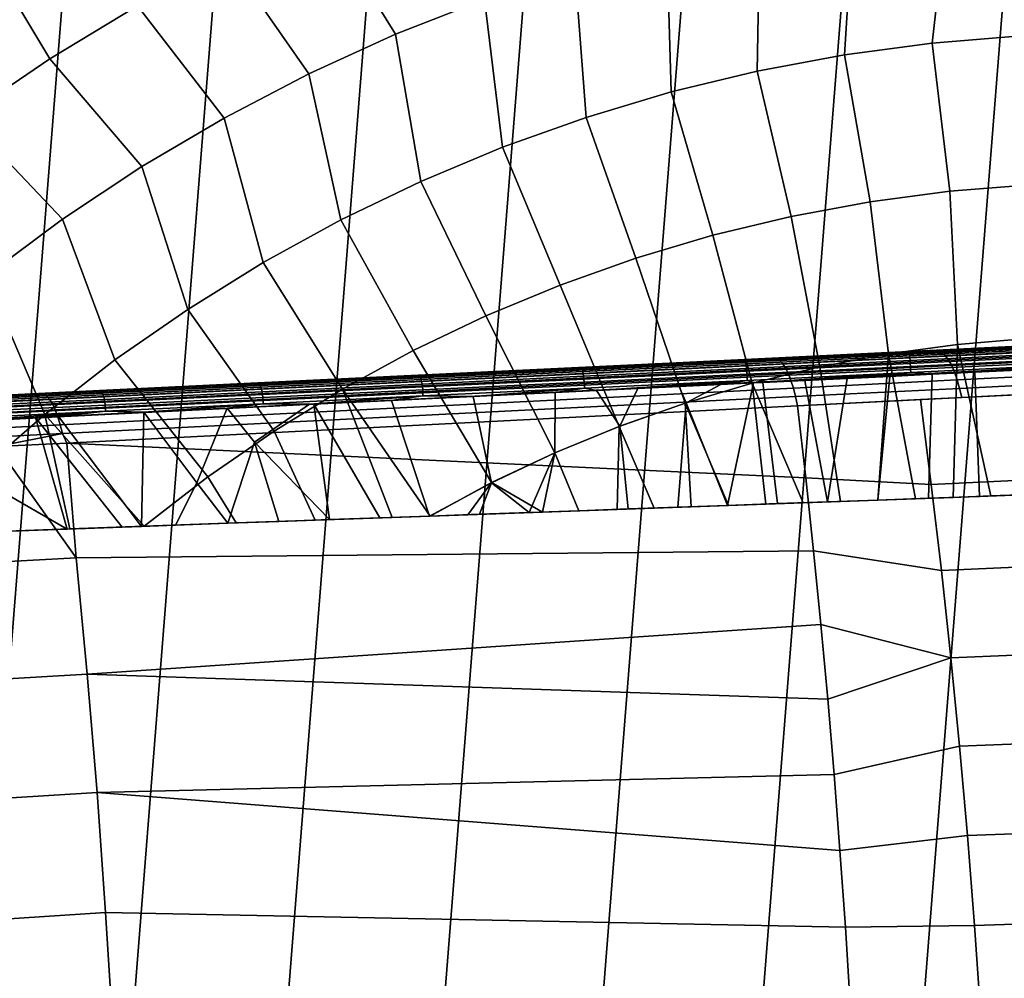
# Model space of a CAD drawing. Header units: metres. Extents: x -167 to 28, y -50 to 27.
# Tile 306 of 331: x -9.56 to -0.93, y 6.46 to 14.86. Entities that reach past the tile are written whole.
import ezdxf

# ---------------------------------------------------------------- set-up
doc = ezdxf.new("R2010")
doc.units = ezdxf.units.M
doc.layers.add('solid_12_065_011_XXX', color=7, linetype='CONTINUOUS')

msp = doc.modelspace()

# ---------------------------------------------------------------- linework, layer by layer
at = {"layer": 'solid_12_065_011_XXX'}
for points in [[(-5.599999, -26.00124, 0.2), (-1.438912, 26.558498, 0.2), (-0.022623, 26.597439, 0.2), (-4.207098, -26.262609, 0.2)], [(-4.207098, -26.262609, 0.2), (-0.022623, 26.597439, 0.2), (1.392003, 26.561003, 0.2), (-2.802653, -26.449375, 0.2)], [(-6.976521, -25.666178, 0.2), (-2.851502, 26.444155, 0.2), (-1.438912, 26.558498, 0.2), (-5.599999, -26.00124, 0.2)], [(2.802653, 26.449375, 0.2), (-1.392003, -26.561003, 0.2), (-2.802653, -26.449375, 0.2), (1.392003, 26.561003, 0.2)], [(-8.333064, -25.258354, 0.2), (-4.255505, 26.254814, 0.2), (-2.851502, 26.444155, 0.2), (-6.976521, -25.666178, 0.2)], [(4.207098, 26.262609, 0.2), (0.022623, -26.597439, 0.2), (-1.392003, -26.561003, 0.2), (2.802653, 26.449375, 0.2)], [(-9.666076, -24.778851, 0.2), (-5.647253, 25.991018, 0.2), (-4.255505, 26.254814, 0.2), (-8.333064, -25.258354, 0.2)], [(-10.971596, -24.229086, 0.2), (-7.02309, 25.653473, 0.2), (-5.647253, 25.991018, 0.2), (-9.666076, -24.778851, 0.2)], [(-12.24579, -23.610701, 0.2), (-8.378925, 25.243179, 0.2), (-7.02309, 25.653473, 0.2), (-10.971596, -24.229086, 0.2)], [(-13.485169, -22.925415, 0.2), (-9.71078, 24.761368, 0.2), (-8.378925, 25.243179, 0.2), (-12.24579, -23.610701, 0.2)], [(-5.486196, 15.039466, 139.928345), (-6.086971, 16.128439, 139.088928), (-6.920319, 15.788823, 139.088928), (-6.264609, 14.732228, 139.928345)], [(-9.298397, 14.516114, 139.088928), (-8.528223, 14.981562, 139.088928), (-9.08515, 16.029249, 138.188522), (-9.908514, 15.533773, 138.188522)], [(-1.557834, 14.655537, 140.70462), (-0.782616, 14.717307, 140.70462), (-0.577873, 15.998435, 139.928345), (-1.413105, 15.946379, 139.928345)], [(-2.328716, 14.552961, 140.70462), (-1.557834, 14.655537, 140.70462), (-1.413105, 15.946379, 139.928345), (-2.244476, 15.850748, 139.928345)], [(-3.093113, 14.409867, 140.70462), (-2.328716, 14.552961, 140.70462), (-2.244476, 15.850748, 139.928345), (-3.069713, 15.711802, 139.928345)], [(-6.264609, 14.732228, 139.928345), (-6.920319, 15.788823, 139.088928), (-7.73481, 15.406183, 139.088928), (-7.025904, 14.384733, 139.928345)], [(-3.848898, 14.226651, 140.70462), (-3.093113, 14.409867, 140.70462), (-3.069713, 15.711802, 139.928345), (-3.886562, 15.529923, 139.928345)], [(-10.043233, 14.011111, 139.088928), (-9.298397, 14.516114, 139.088928), (-9.908514, 15.533773, 138.188522), (-10.704926, 14.996043, 138.188522)], [(-4.593967, 14.003823, 140.70462), (-3.848898, 14.226651, 140.70462), (-3.886562, 15.529923, 139.928345), (-4.692791, 15.305607, 139.928345)], [(-7.025904, 14.384733, 139.928345), (-7.73481, 15.406183, 139.088928), (-8.528223, 14.981562, 139.088928), (-7.767999, 13.997931, 139.928345)], [(-5.326245, 13.742005, 140.70462), (-4.593967, 14.003823, 140.70462), (-4.692791, 15.305607, 139.928345), (-5.486196, 15.039466, 139.928345)], [(-6.043694, 13.441926, 140.70462), (-5.326245, 13.742005, 140.70462), (-5.486196, 15.039466, 139.928345), (-6.264609, 14.732228, 139.928345)], [(-7.767999, 13.997931, 139.928345), (-8.528223, 14.981562, 139.088928), (-9.298397, 14.516114, 139.088928), (-8.488868, 13.572877, 139.928345)], [(-6.744314, 13.104421, 140.70462), (-6.043694, 13.441926, 140.70462), (-6.264609, 14.732228, 139.928345), (-7.025904, 14.384733, 139.928345)], [(-0.700316, 13.411508, 141.415771), (-0.782616, 14.717307, 140.70462), (-1.557834, 14.655537, 140.70462), (-1.403422, 13.356249, 141.415771)], [(-1.403422, 13.356249, 141.415771), (-1.557834, 14.655537, 140.70462), (-2.328716, 14.552961, 140.70462), (-2.102658, 13.264154, 141.415771)], [(-8.488868, 13.572877, 139.928345), (-9.298397, 14.516114, 139.088928), (-10.043233, 14.011111, 139.088928), (-9.186541, 13.110734, 139.928345)], [(-2.102658, 13.264154, 141.415771), (-2.328716, 14.552961, 140.70462), (-3.093113, 14.409867, 140.70462), (-2.796095, 13.13548, 141.415771)], [(-7.426157, 12.730428, 140.70462), (-6.744314, 13.104421, 140.70462), (-7.025904, 14.384733, 139.928345), (-7.767999, 13.997931, 139.928345)], [(-2.796095, 13.13548, 141.415771), (-3.093113, 14.409867, 140.70462), (-3.848898, 14.226651, 140.70462), (-3.48182, 12.970578, 141.415771)], [(-3.48182, 12.970578, 141.415771), (-3.848898, 14.226651, 140.70462), (-4.593967, 14.003823, 140.70462), (-4.157943, 12.769905, 141.415771)], [(-9.186541, 13.110734, 139.928345), (-10.043233, 14.011111, 139.088928), (-10.7607, 13.467928, 139.088928), (-9.859109, 12.612765, 139.928345)], [(-8.087323, 12.320991, 140.70462), (-7.426157, 12.730428, 140.70462), (-7.767999, 13.997931, 139.928345), (-8.488868, 13.572877, 139.928345)], [(-4.157943, 12.769905, 141.415771), (-4.593967, 14.003823, 140.70462), (-5.326245, 13.742005, 140.70462), (-4.822599, 12.534014, 141.415771)], [(-4.822599, 12.534014, 141.415771), (-5.326245, 13.742005, 140.70462), (-6.043694, 13.441926, 140.70462), (-5.473955, 12.263556, 141.415771)], [(-8.725972, 11.877248, 140.70462), (-8.087323, 12.320991, 140.70462), (-8.488868, 13.572877, 139.928345), (-9.186541, 13.110734, 139.928345)], [(-5.473955, 12.263556, 141.415771), (-6.043694, 13.441926, 140.70462), (-6.744314, 13.104421, 140.70462), (-6.110213, 11.959275, 141.415771)], [(-1.335839, 12.013195, 142.060013), (-0.726009, 12.065414, 142.060013), (-0.700316, 13.411508, 141.415771), (-1.403422, 13.356249, 141.415771)], [(-1.942243, 11.930172, 142.060013), (-1.335839, 12.013195, 142.060013), (-1.403422, 13.356249, 141.415771), (-2.102658, 13.264154, 141.415771)], [(-2.543667, 11.81656, 142.060013), (-1.942243, 11.930172, 142.060013), (-2.102658, 13.264154, 141.415771), (-2.796095, 13.13548, 141.415771)], [(-3.138568, 11.672647, 142.060013), (-2.543667, 11.81656, 142.060013), (-2.796095, 13.13548, 141.415771), (-3.48182, 12.970578, 141.415771)], [(-9.340325, 11.400436, 140.70462), (-8.725972, 11.877248, 140.70462), (-9.186541, 13.110734, 139.928345), (-9.859109, 12.612765, 139.928345)], [(-6.110213, 11.959275, 141.415771), (-6.744314, 13.104421, 140.70462), (-7.426157, 12.730428, 140.70462), (-6.729621, 11.622012, 141.415771)], [(-3.725422, 11.498806, 142.060013), (-3.138568, 11.672647, 142.060013), (-3.48182, 12.970578, 141.415771), (-4.157943, 12.769905, 141.415771)], [(-6.729621, 11.622012, 141.415771), (-7.426157, 12.730428, 140.70462), (-8.087323, 12.320991, 140.70462), (-7.330469, 11.252697, 141.415771)], [(-3.725422, 11.498806, 142.060013), (-4.157943, 12.769905, 141.415771), (-4.822599, 12.534014, 141.415771), (-4.302724, 11.295481, 142.060013)], [(-9.928672, 10.891882, 140.70462), (-9.340325, 11.400436, 140.70462), (-9.859109, 12.612765, 139.928345), (-10.504737, 12.08033, 139.928345)], [(-4.302724, 11.295481, 142.060013), (-4.822599, 12.534014, 141.415771), (-5.473955, 12.263556, 141.415771), (-4.868993, 11.063192, 142.060013)], [(-7.330469, 11.252697, 141.415771), (-8.087323, 12.320991, 140.70462), (-8.725972, 11.877248, 140.70462), (-7.9111, 10.852348, 141.415771)], [(-4.868993, 11.063192, 142.060013), (-5.473955, 12.263556, 141.415771), (-6.110213, 11.959275, 141.415771), (-5.422778, 10.802537, 142.060013)], [(-1.705277, 10.661319, 142.603195), (-1.375132, 10.673122, 142.617142), (-1.335839, 12.013195, 142.060013), (-1.942243, 11.930172, 142.060013)], [(-1.762121, 11.950617, 143.056702), (-1.531123, 11.961594, 149.236984), (-0.124124, 12.029407, 148.744492), (-0.317147, 12.020247, 143.080612)], [(-1.421228, 11.964636, 143.042328), (-1.762121, 11.950617, 143.056702), (-0.317147, 12.020247, 143.080612)], [(-0.317125, 12.010683, 143.027939), (-1.759293, 11.941188, 143.004074), (-1.421228, 11.964636, 143.042328)], [(-0.31679, 11.999022, 143.003708), (-1.757705, 11.929587, 142.979858), (-1.759293, 11.941188, 143.004074), (-0.317125, 12.010683, 143.027939)], [(-0.091576, 12.025199, 148.831512), (-0.124124, 12.029407, 148.744492), (-1.531123, 11.961594, 149.236984), (-1.501744, 11.957181, 149.325562)], [(-1.472285, 11.94121, 149.412781), (-0.058992, 12.009535, 148.917206), (-0.091576, 12.025199, 148.831512), (-1.501744, 11.957181, 149.325562)], [(-1.443179, 11.913929, 149.497269), (-0.026854, 11.982656, 149.000244), (-0.058992, 12.009535, 148.917206), (-1.472285, 11.94121, 149.412781)], [(-0.062452, 12.030113, 143.050308), (-1.421228, 11.964636, 143.042328), (-0.317147, 12.020247, 143.080612)], [(-0.317125, 12.010683, 143.027939), (-1.421228, 11.964636, 143.042328), (-0.062452, 12.030113, 143.050308)], [(-1.375132, 10.673122, 142.617142), (-1.044496, 10.684944, 142.627106), (-1.335839, 12.013195, 142.060013)], [(-1.044496, 10.684944, 142.627106), (-0.713497, 10.696779, 142.633087), (-0.726009, 12.065414, 142.060013), (-1.335839, 12.013195, 142.060013)], [(-5.422778, 10.802537, 142.060013), (-6.110213, 11.959275, 141.415771), (-6.729621, 11.622012, 141.415771), (-5.962872, 10.509098, 142.061951)], [(-3.203967, 11.88114, 142.957901), (-2.948355, 11.893289, 149.673874), (-1.531123, 11.961594, 149.236984), (-1.762121, 11.950617, 143.056702)], [(-2.778002, 11.899257, 142.968063), (-3.203967, 11.88114, 142.957901), (-1.762121, 11.950617, 143.056702)], [(-1.759293, 11.941188, 143.004074), (-3.198292, 11.871847, 142.905472), (-2.778002, 11.899257, 142.968063)], [(-1.757705, 11.929587, 142.979858), (-3.195453, 11.860308, 142.881348), (-3.198292, 11.871847, 142.905472), (-1.759293, 11.941188, 143.004074)], [(-1.756022, 11.913848, 142.95813), (-3.192648, 11.844622, 142.859695), (-3.195453, 11.860308, 142.881348), (-1.757705, 11.929587, 142.979858)], [(-2.922233, 11.888671, 149.763855), (-1.501744, 11.957181, 149.325562), (-1.531123, 11.961594, 149.236984), (-2.948355, 11.893289, 149.673874)], [(-1.501744, 11.957181, 149.325562), (-2.922233, 11.888671, 149.763855), (-2.895954, 11.872405, 149.852432), (-1.472285, 11.94121, 149.412781)], [(-1.472285, 11.94121, 149.412781), (-2.895954, 11.872405, 149.852432), (-2.869931, 11.844746, 149.938217), (-1.443179, 11.913929, 149.497269)], [(-1.421228, 11.964636, 143.042328), (-2.778002, 11.899257, 142.968063), (-1.762121, 11.950617, 143.056702)], [(-1.759293, 11.941188, 143.004074), (-2.778002, 11.899257, 142.968063), (-1.421228, 11.964636, 143.042328)], [(-2.363499, 10.637785, 142.563522), (-2.034745, 10.649539, 142.585327), (-1.942243, 11.930172, 142.060013), (-2.543667, 11.81656, 142.060013)], [(-2.034745, 10.649539, 142.585327), (-1.705277, 10.661319, 142.603195), (-1.942243, 11.930172, 142.060013)], [(-0.316234, 11.983228, 142.981949), (-1.756022, 11.913848, 142.95813), (-1.757705, 11.929587, 142.979858), (-0.31679, 11.999022, 143.003708)], [(-0.315472, 11.963808, 142.963364), (-1.7543, 11.894474, 142.939545), (-1.756022, 11.913848, 142.95813), (-0.316234, 11.983228, 142.981949)], [(-0.314531, 11.941387, 142.948547), (-1.752592, 11.87209, 142.924744), (-1.7543, 11.894474, 142.939545), (-0.315472, 11.963808, 142.963364)], [(-0.31344, 11.916685, 142.937973), (-1.750954, 11.847414, 142.914185), (-1.752592, 11.87209, 142.924744), (-0.314531, 11.941387, 142.948547)], [(-0.312234, 11.890496, 142.931976), (-1.749438, 11.82124, 142.908203), (-1.750954, 11.847414, 142.914185), (-0.31344, 11.916685, 142.937973)], [(-1.414876, 11.875763, 149.577713), (0.004343, 11.944974, 149.079346), (-0.026854, 11.982656, 149.000244), (-1.443179, 11.913929, 149.497269)], [(-1.387817, 11.827303, 149.652863), (0.03412, 11.89707, 149.153305), (0.004343, 11.944974, 149.079346), (-1.414876, 11.875763, 149.577713)], [(-7.47196, 11.67549, 142.21582), (-8.862728, 11.608481, 141.822113), (-9.353066, 11.58461, 151.498184), (-2.948355, 11.893289, 149.673874)], [(-2.922233, 11.888671, 149.763855), (-2.948355, 11.893289, 149.673874), (-9.353066, 11.58461, 151.498184), (-9.351457, 11.578514, 151.598633)], [(-2.895954, 11.872405, 149.852432), (-2.922233, 11.888671, 149.763855), (-9.351457, 11.578514, 151.598633), (-9.325039, 11.561431, 151.689255)], [(-7.9111, 10.852348, 141.415771), (-8.725972, 11.877248, 140.70462), (-9.340325, 11.400436, 140.70462), (-8.468765, 10.419512, 141.417191)], [(-2.869931, 11.844746, 149.938217), (-2.895954, 11.872405, 149.852432), (-9.325039, 11.561431, 151.689255), (-9.298893, 11.532453, 151.776886)], [(-2.84457, 11.806125, 150.019852), (-2.869931, 11.844746, 149.938217), (-9.298893, 11.532453, 151.776886), (-9.273447, 11.492054, 151.860077)], [(-6.06268, 11.743393, 142.536911), (-7.47196, 11.67549, 142.21582), (-2.948355, 11.893289, 149.673874)], [(-4.638784, 11.812002, 142.784485), (-6.06268, 11.743393, 142.536911), (-2.948355, 11.893289, 149.673874)], [(-4.129548, 11.834132, 142.827682), (-5.472655, 11.769415, 142.621536), (-4.638784, 11.812002, 142.784485)], [(-4.630262, 11.802848, 142.732422), (-5.472655, 11.769415, 142.621536), (-4.129548, 11.834132, 142.827682)], [(-3.203967, 11.88114, 142.957901), (-4.638784, 11.812002, 142.784485), (-2.948355, 11.893289, 149.673874)], [(-4.129548, 11.834132, 142.827682), (-4.638784, 11.812002, 142.784485), (-3.203967, 11.88114, 142.957901)], [(-3.198292, 11.871847, 142.905472), (-4.630262, 11.802848, 142.732422), (-4.129548, 11.834132, 142.827682)], [(-3.195453, 11.860308, 142.881348), (-4.626178, 11.791368, 142.70845), (-4.630262, 11.802848, 142.732422), (-3.198292, 11.871847, 142.905472)], [(-3.192648, 11.844622, 142.859695), (-4.622255, 11.775736, 142.68692), (-4.626178, 11.791368, 142.70845), (-3.195453, 11.860308, 142.881348)], [(-3.189965, 11.825294, 142.841187), (-4.618618, 11.756454, 142.668533), (-4.622255, 11.775736, 142.68692), (-3.192648, 11.844622, 142.859695)], [(-2.778002, 11.899257, 142.968063), (-4.129548, 11.834132, 142.827682), (-3.203967, 11.88114, 142.957901)], [(-3.198292, 11.871847, 142.905472), (-4.129548, 11.834132, 142.827682), (-2.778002, 11.899257, 142.968063)], [(-1.7543, 11.894474, 142.939545), (-3.189965, 11.825294, 142.841187), (-3.192648, 11.844622, 142.859695), (-1.756022, 11.913848, 142.95813)], [(-1.752592, 11.87209, 142.924744), (-3.187493, 11.802947, 142.826431), (-3.189965, 11.825294, 142.841187), (-1.7543, 11.894474, 142.939545)], [(-1.750954, 11.847414, 142.914185), (-3.185309, 11.778298, 142.815903), (-3.187493, 11.802947, 142.826431), (-1.752592, 11.87209, 142.924744)], [(-1.749438, 11.82124, 142.908203), (-3.183484, 11.752139, 142.809937), (-3.185309, 11.778298, 142.815903), (-1.750954, 11.847414, 142.914185)], [(-1.443179, 11.913929, 149.497269), (-2.869931, 11.844746, 149.938217), (-2.84457, 11.806125, 150.019852), (-1.414876, 11.875763, 149.577713)], [(-1.414876, 11.875763, 149.577713), (-2.84457, 11.806125, 150.019852), (-2.820268, 11.757147, 150.096085), (-1.387817, 11.827303, 149.652863)], [(-0.310952, 11.863663, 142.930771), (-1.748094, 11.794411, 142.906982), (-1.749438, 11.82124, 142.908203), (-0.312234, 11.890496, 142.931976)], [(-0.309636, 11.837047, 142.934372), (-1.746964, 11.767785, 142.910583), (-1.748094, 11.794411, 142.906982), (-0.310952, 11.863663, 142.930771)], [(-0.309636, 11.837047, 142.934372), (-1.557727, 11.751558, 142.926147), (-1.746964, 11.767785, 142.910583)], [(-0.309636, 11.837047, 142.934372), (-1.183305, 11.769602, 142.936966), (-1.557727, 11.751558, 142.926147)], [(-1.362422, 11.769301, 149.721573), (0.062019, 11.839681, 149.220978), (0.03412, 11.89707, 149.153305), (-1.387817, 11.827303, 149.652863)], [(-1.339083, 11.702659, 149.782761), (0.08761, 11.773688, 149.281311), (0.062019, 11.839681, 149.220978), (-1.362422, 11.769301, 149.721573)], [(-0.309636, 11.837047, 142.934372), (-0.807962, 11.787683, 142.942764), (-1.183305, 11.769602, 142.936966)], [(-2.820268, 11.757147, 150.096085), (-2.84457, 11.806125, 150.019852), (-9.273447, 11.492054, 151.860077), (-9.249118, 11.440896, 151.937485)], [(-2.797405, 11.698578, 150.16571), (-2.820268, 11.757147, 150.096085), (-9.249118, 11.440896, 151.937485), (-9.226302, 11.379815, 152.007843)], [(-5.472655, 11.769415, 142.621536), (-6.80413, 11.70526, 142.350098), (-6.06268, 11.743393, 142.536911)], [(-6.05136, 11.734373, 142.485352), (-6.80413, 11.70526, 142.350098), (-5.472655, 11.769415, 142.621536)], [(-5.472655, 11.769415, 142.621536), (-6.06268, 11.743393, 142.536911), (-4.638784, 11.812002, 142.784485)], [(-4.630262, 11.802848, 142.732422), (-6.05136, 11.734373, 142.485352), (-5.472655, 11.769415, 142.621536)], [(-4.626178, 11.791368, 142.70845), (-6.046041, 11.722953, 142.461594), (-6.05136, 11.734373, 142.485352), (-4.630262, 11.802848, 142.732422)], [(-4.622255, 11.775736, 142.68692), (-6.041009, 11.707375, 142.440262), (-6.046041, 11.722953, 142.461594), (-4.626178, 11.791368, 142.70845)], [(-4.618618, 11.756454, 142.668533), (-6.036425, 11.688139, 142.422043), (-6.041009, 11.707375, 142.440262), (-4.622255, 11.775736, 142.68692)], [(-4.615384, 11.734144, 142.65387), (-6.032435, 11.665865, 142.407516), (-6.036425, 11.688139, 142.422043), (-4.618618, 11.756454, 142.668533)], [(-3.187493, 11.802947, 142.826431), (-4.615384, 11.734144, 142.65387), (-4.618618, 11.756454, 142.668533), (-3.189965, 11.825294, 142.841187)], [(-3.185309, 11.778298, 142.815903), (-4.612658, 11.709521, 142.643402), (-4.615384, 11.734144, 142.65387), (-3.187493, 11.802947, 142.826431)], [(-3.183484, 11.752139, 142.809937), (-4.610525, 11.683377, 142.637482), (-4.612658, 11.709521, 142.643402), (-3.185309, 11.778298, 142.815903)], [(-3.182077, 11.725312, 142.808731), (-4.609056, 11.656553, 142.636276), (-4.610525, 11.683377, 142.637482), (-3.183484, 11.752139, 142.809937)], [(-1.748094, 11.794411, 142.906982), (-3.182077, 11.725312, 142.808731), (-3.183484, 11.752139, 142.809937), (-1.749438, 11.82124, 142.908203)], [(-1.746964, 11.767785, 142.910583), (-3.181134, 11.698678, 142.812332), (-3.182077, 11.725312, 142.808731), (-1.748094, 11.794411, 142.906982)], [(-1.746964, 11.767785, 142.910583), (-3.126381, 11.675953, 142.825577), (-3.181134, 11.698678, 142.812332)], [(-2.691476, 10.626059, 142.537827), (-2.363499, 10.637785, 142.563522), (-2.543667, 11.81656, 142.060013), (-3.138568, 11.672647, 142.060013)], [(-1.746964, 11.767785, 142.910583), (-3.043645, 11.679954, 142.833115), (-3.126381, 11.675953, 142.825577)], [(-1.746964, 11.767785, 142.910583), (-2.674353, 11.697739, 142.863724), (-3.043645, 11.679954, 142.833115)], [(-1.387817, 11.827303, 149.652863), (-2.820268, 11.757147, 150.096085), (-2.797405, 11.698578, 150.16571), (-1.362422, 11.769301, 149.721573)], [(-1.362422, 11.769301, 149.721573), (-2.797405, 11.698578, 150.16571), (-2.776339, 11.631335, 150.227646), (-1.339083, 11.702659, 149.782761)], [(-1.746964, 11.767785, 142.910583), (-2.30361, 11.715624, 142.88945), (-2.674353, 11.697739, 142.863724)], [(-1.746964, 11.767785, 142.910583), (-1.931247, 11.733547, 142.910294), (-2.30361, 11.715624, 142.88945)], [(-1.557727, 11.751558, 142.926147), (-1.591022, 10.66539, 143.359177), (-2.035052, 10.649514, 143.336624), (-1.931247, 11.733547, 142.910294)], [(-1.746964, 11.767785, 142.910583), (-1.557727, 11.751558, 142.926147), (-1.931247, 11.733547, 142.910294)], [(-1.183305, 11.769602, 142.936966), (-1.144452, 10.681356, 143.374786), (-1.591022, 10.66539, 143.359177), (-1.557727, 11.751558, 142.926147)], [(-1.318165, 11.628408, 149.835464), (0.110501, 11.700109, 149.333389), (0.08761, 11.773688, 149.281311), (-1.339083, 11.702659, 149.782761)], [(-1.183305, 11.769602, 142.936966), (-0.807962, 11.787683, 142.942764), (-0.695776, 10.697399, 143.383331), (-1.144452, 10.681356, 143.374786)], [(-2.776339, 11.631335, 150.227646), (-2.797405, 11.698578, 150.16571), (-9.226302, 11.379815, 152.007843), (-9.205374, 11.30981, 152.069992)], [(-8.12081, 11.64182, 142.014008), (-8.862728, 11.608481, 141.822113), (-7.47196, 11.67549, 142.21582)], [(-7.457774, 11.666609, 142.164963), (-8.845731, 11.599735, 141.772079), (-8.12081, 11.64182, 142.014008)], [(-7.451233, 11.655247, 142.141479), (-8.837984, 11.588431, 141.748947), (-8.845731, 11.599735, 141.772079), (-7.457774, 11.666609, 142.164963)], [(-6.80413, 11.70526, 142.350098), (-8.12081, 11.64182, 142.014008), (-7.47196, 11.67549, 142.21582)], [(-7.457774, 11.666609, 142.164963), (-8.12081, 11.64182, 142.014008), (-6.80413, 11.70526, 142.350098)], [(-6.80413, 11.70526, 142.350098), (-7.47196, 11.67549, 142.21582), (-6.06268, 11.743393, 142.536911)], [(-6.05136, 11.734373, 142.485352), (-7.457774, 11.666609, 142.164963), (-6.80413, 11.70526, 142.350098)], [(-6.046041, 11.722953, 142.461594), (-7.451233, 11.655247, 142.141479), (-7.457774, 11.666609, 142.164963), (-6.05136, 11.734373, 142.485352)], [(-6.041009, 11.707375, 142.440262), (-7.445104, 11.639722, 142.120392), (-7.451233, 11.655247, 142.141479), (-6.046041, 11.722953, 142.461594)], [(-6.036425, 11.688139, 142.422043), (-7.439581, 11.620532, 142.102386), (-7.445104, 11.639722, 142.120392), (-6.041009, 11.707375, 142.440262)], [(-6.032435, 11.665865, 142.407516), (-7.434844, 11.598294, 142.088028), (-7.439581, 11.620532, 142.102386), (-6.036425, 11.688139, 142.422043)], [(-6.02917, 11.641269, 142.397141), (-7.431045, 11.573723, 142.077774), (-7.434844, 11.598294, 142.088028), (-6.032435, 11.665865, 142.407516)], [(-4.612658, 11.709521, 142.643402), (-6.02917, 11.641269, 142.397141), (-6.032435, 11.665865, 142.407516), (-4.615384, 11.734144, 142.65387)], [(-4.610525, 11.683377, 142.637482), (-6.026732, 11.615139, 142.391266), (-6.02917, 11.641269, 142.397141), (-4.612658, 11.709521, 142.643402)], [(-4.609056, 11.656553, 142.636276), (-6.025201, 11.588318, 142.390076), (-6.026732, 11.615139, 142.391266), (-4.610525, 11.683377, 142.637482)], [(-3.181134, 11.698678, 142.812332), (-4.608297, 11.62991, 142.639847), (-4.609056, 11.656553, 142.636276), (-3.182077, 11.725312, 142.808731)], [(-3.181134, 11.698678, 142.812332), (-4.503845, 11.609588, 142.663132), (-4.608297, 11.62991, 142.639847)], [(-3.181134, 11.698678, 142.812332), (-4.141269, 11.627072, 142.712662), (-4.503845, 11.609588, 142.663132)], [(-3.181134, 11.698678, 142.812332), (-3.777074, 11.644594, 142.757553), (-4.141269, 11.627072, 142.712662)], [(-3.181134, 11.698678, 142.812332), (-3.411232, 11.662248, 142.797699), (-3.777074, 11.644594, 142.757553)], [(-3.777074, 11.644594, 142.757553), (-3.411232, 11.662248, 142.797699), (-3.716615, 11.501929, 142.82547)], [(-3.345361, 10.602679, 142.474747), (-3.018748, 10.614357, 142.508224), (-3.138568, 11.672647, 142.060013), (-3.725422, 11.498806, 142.060013)], [(-3.35378, 10.602365, 143.228134), (-3.716615, 11.501929, 142.82547), (-3.411232, 11.662248, 142.797699), (-3.126381, 11.675953, 142.825577)], [(-3.181134, 11.698678, 142.812332), (-3.126381, 11.675953, 142.825577), (-3.411232, 11.662248, 142.797699)], [(-3.043645, 11.679954, 142.833115), (-2.916314, 10.618006, 143.271042), (-3.35378, 10.602365, 143.228134), (-3.126381, 11.675953, 142.825577)], [(-3.018748, 10.614357, 142.508224), (-2.691476, 10.626059, 142.537827), (-3.138568, 11.672647, 142.060013)], [(-2.674353, 11.697739, 142.863724), (-2.476796, 10.633719, 143.30722), (-2.916314, 10.618006, 143.271042), (-3.043645, 11.679954, 142.833115)], [(-1.339083, 11.702659, 149.782761), (-2.776339, 11.631335, 150.227646), (-2.757399, 11.55647, 150.280914), (-1.318165, 11.628408, 149.835464)], [(-2.674353, 11.697739, 142.863724), (-2.30361, 11.715624, 142.88945), (-2.476796, 10.633719, 143.30722)], [(-1.931247, 11.733547, 142.910294), (-2.035052, 10.649514, 143.336624), (-2.476796, 10.633719, 143.30722), (-2.30361, 11.715624, 142.88945)], [(0.110501, 11.700109, 149.333389), (-1.318165, 11.628408, 149.835464), (-1.299972, 11.547707, 149.878891), (0.13035, 11.62007, 149.376419)], [(-9.351457, 11.578514, 151.598633), (-9.353066, 11.58461, 151.498184), (-10.008699, 11.553011, 151.683334), (-15.797849, 11.268797, 153.39801)], [(-15.797849, 11.268797, 153.39801), (-15.773906, 11.254478, 153.481476), (-9.325039, 11.561431, 151.689255), (-9.351457, 11.578514, 151.598633)], [(-9.419563, 11.579245, 141.614075), (-10.697306, 11.517684, 141.151245), (-10.231159, 11.54255, 141.356842)], [(-10.211507, 11.533933, 141.307785), (-10.697306, 11.517684, 141.151245), (-9.419563, 11.579245, 141.614075)], [(-8.862728, 11.608481, 141.822113), (-10.231159, 11.54255, 141.356842), (-10.008699, 11.553011, 151.683334), (-9.353066, 11.58461, 151.498184)], [(-9.419563, 11.579245, 141.614075), (-10.231159, 11.54255, 141.356842), (-8.862728, 11.608481, 141.822113)], [(-8.845731, 11.599735, 141.772079), (-10.211507, 11.533933, 141.307785), (-9.419563, 11.579245, 141.614075)], [(-8.837984, 11.588431, 141.748947), (-10.202573, 11.522686, 141.285049), (-10.211507, 11.533933, 141.307785), (-8.845731, 11.599735, 141.772079)], [(-8.83077, 11.572959, 141.728165), (-10.194294, 11.507265, 141.264633), (-10.202573, 11.522686, 141.285049), (-8.837984, 11.588431, 141.748947)], [(-8.824324, 11.553813, 141.710419), (-10.186935, 11.488163, 141.247192), (-10.194294, 11.507265, 141.264633), (-8.83077, 11.572959, 141.728165)], [(-8.12081, 11.64182, 142.014008), (-9.419563, 11.579245, 141.614075), (-8.862728, 11.608481, 141.822113)], [(-8.845731, 11.599735, 141.772079), (-9.419563, 11.579245, 141.614075), (-8.12081, 11.64182, 142.014008)], [(-2.757399, 11.55647, 150.280914), (-2.776339, 11.631335, 150.227646), (-9.205374, 11.30981, 152.069992), (-9.186676, 11.232027, 152.122925)], [(-7.445104, 11.639722, 142.120392), (-8.83077, 11.572959, 141.728165), (-8.837984, 11.588431, 141.748947), (-7.451233, 11.655247, 142.141479)], [(-7.439581, 11.620532, 142.102386), (-8.824324, 11.553813, 141.710419), (-8.83077, 11.572959, 141.728165), (-7.445104, 11.639722, 142.120392)], [(-7.434844, 11.598294, 142.088028), (-8.818849, 11.531611, 141.696274), (-8.824324, 11.553813, 141.710419), (-7.439581, 11.620532, 142.102386)], [(-7.431045, 11.573723, 142.077774), (-8.814523, 11.507066, 141.686172), (-8.818849, 11.531611, 141.696274), (-7.434844, 11.598294, 142.088028)], [(-7.428306, 11.547608, 142.071976), (-8.811485, 11.480966, 141.68045), (-8.814523, 11.507066, 141.686172), (-7.431045, 11.573723, 142.077774)], [(-6.026732, 11.615139, 142.391266), (-7.428306, 11.547608, 142.071976), (-7.431045, 11.573723, 142.077774), (-6.02917, 11.641269, 142.397141)], [(-6.025201, 11.588318, 142.390076), (-7.426713, 11.52079, 142.070801), (-7.428306, 11.547608, 142.071976), (-6.026732, 11.615139, 142.391266)], [(-6.024626, 11.561666, 142.393616), (-7.426321, 11.494129, 142.074295), (-7.426713, 11.52079, 142.070801), (-6.025201, 11.588318, 142.390076)], [(-6.969956, 10.473094, 141.833038), (-6.294688, 10.497235, 141.990936), (-6.729621, 11.622012, 141.415771), (-7.330469, 11.252697, 141.415771)], [(-6.294688, 10.497235, 141.990936), (-5.962872, 10.509098, 142.061951), (-6.729621, 11.622012, 141.415771)], [(-4.608297, 11.62991, 142.639847), (-6.024626, 11.561666, 142.393616), (-6.025201, 11.588318, 142.390076), (-4.609056, 11.656553, 142.636276)], [(-4.608297, 11.62991, 142.639847), (-5.584188, 11.557523, 142.48642), (-6.024626, 11.561666, 142.393616)], [(-4.608297, 11.62991, 142.639847), (-4.865061, 11.592173, 142.608917), (-5.584188, 11.557523, 142.48642)], [(-4.865061, 11.592173, 142.608917), (-4.867056, 11.062829, 142.82608), (-5.424019, 10.799924, 142.82637), (-5.584188, 11.557523, 142.48642)], [(-4.865061, 11.592173, 142.608917), (-4.503845, 11.609588, 142.663132), (-4.297429, 11.297033, 142.825775), (-4.867056, 11.062829, 142.82608)], [(-4.608297, 11.62991, 142.639847), (-4.503845, 11.609588, 142.663132), (-4.865061, 11.592173, 142.608917)], [(-4.503845, 11.609588, 142.663132), (-4.141269, 11.627072, 142.712662), (-4.297429, 11.297033, 142.825775)], [(-4.141269, 11.627072, 142.712662), (-3.777074, 11.644594, 142.757553), (-3.716615, 11.501929, 142.82547), (-4.297429, 11.297033, 142.825775)], [(-1.318165, 11.628408, 149.835464), (-2.757399, 11.55647, 150.280914), (-2.74097, 11.475149, 150.324707), (-1.299972, 11.547707, 149.878891)], [(-0.5749, 11.584346, 149.63179), (-1.661736, 11.529461, 149.996429), (-1.566539, 10.78593, 150.338852), (-0.468856, 10.838453, 149.976868)], [(-0.5749, 11.584346, 149.63179), (-1.299972, 11.547707, 149.878891), (-1.661736, 11.529461, 149.996429)], [(0.13035, 11.62007, 149.376419), (-1.299972, 11.547707, 149.878891), (-0.5749, 11.584346, 149.63179)], [(-15.773906, 11.254478, 153.481476), (-15.750124, 11.230097, 153.562637), (-9.298893, 11.532453, 151.776886), (-9.325039, 11.561431, 151.689255)], [(-15.750124, 11.230097, 153.562637), (-15.726831, 11.195989, 153.64035), (-9.298893, 11.532453, 151.776886)], [(-15.704347, 11.152623, 153.713562), (-9.273447, 11.492054, 151.860077), (-9.298893, 11.532453, 151.776886), (-15.726831, 11.195989, 153.64035)], [(-15.682982, 11.100597, 153.78125), (-9.249118, 11.440896, 151.937485), (-9.273447, 11.492054, 151.860077), (-15.704347, 11.152623, 153.713562)], [(-8.818849, 11.531611, 141.696274), (-10.180735, 11.465996, 141.233292), (-10.186935, 11.488163, 141.247192), (-8.824324, 11.553813, 141.710419)], [(-8.814523, 11.507066, 141.686172), (-10.175891, 11.441475, 141.223373), (-10.180735, 11.465996, 141.233292), (-8.818849, 11.531611, 141.696274)], [(-8.811485, 11.480966, 141.68045), (-10.17256, 11.415389, 141.217743), (-10.175891, 11.441475, 141.223373), (-8.814523, 11.507066, 141.686172)], [(-9.186676, 11.232027, 152.122925), (-9.146546, 11.149048, 152.15889), (-2.74097, 11.475149, 150.324707), (-2.757399, 11.55647, 150.280914)], [(-7.426713, 11.52079, 142.070801), (-8.809833, 11.45415, 141.679291), (-8.811485, 11.480966, 141.68045), (-7.428306, 11.547608, 142.071976)], [(-7.426321, 11.494129, 142.074295), (-8.809619, 11.427481, 141.682739), (-8.809833, 11.45415, 141.679291), (-7.426713, 11.52079, 142.070801)], [(-7.426321, 11.494129, 142.074295), (-8.473785, 11.4183, 141.793137), (-8.809619, 11.427481, 141.682739)], [(-7.426321, 11.494129, 142.074295), (-7.741762, 11.453575, 141.999954), (-8.473785, 11.4183, 141.793137)], [(-7.426321, 11.494129, 142.074295), (-7.018993, 11.488401, 142.183121), (-7.741762, 11.453575, 141.999954)], [(-7.741762, 11.453575, 141.999954), (-7.018993, 11.488401, 142.183121), (-7.50272, 11.157701, 142.191711)], [(-6.842968, 10.47762, 142.635147), (-7.50272, 11.157701, 142.191711), (-7.018993, 11.488401, 142.183121), (-6.982392, 11.490165, 142.191849)], [(-6.024626, 11.561666, 142.393616), (-7.018993, 11.488401, 142.183121), (-7.426321, 11.494129, 142.074295)], [(-6.024626, 11.561666, 142.393616), (-6.982392, 11.490165, 142.191849), (-7.018993, 11.488401, 142.183121)], [(-6.024626, 11.561666, 142.393616), (-6.301094, 11.52299, 142.344788), (-6.982392, 11.490165, 142.191849)], [(-6.301094, 11.52299, 142.344788), (-5.966895, 10.508941, 142.82666), (-6.401939, 10.493387, 142.735214), (-6.982392, 11.490165, 142.191849)], [(-6.401939, 10.493387, 142.735214), (-6.842968, 10.47762, 142.635147), (-6.982392, 11.490165, 142.191849)], [(-6.024626, 11.561666, 142.393616), (-5.584188, 11.557523, 142.48642), (-6.301094, 11.52299, 142.344788)], [(-5.584188, 11.557523, 142.48642), (-5.424019, 10.799924, 142.82637), (-5.966895, 10.508941, 142.82666), (-6.301094, 11.52299, 142.344788)], [(-3.997196, 10.579375, 142.396088), (-3.671422, 10.591022, 142.437378), (-3.725422, 11.498806, 142.060013), (-4.302724, 11.295481, 142.060013)], [(-4.224271, 10.571242, 143.122192), (-4.297429, 11.297033, 142.825775), (-3.716615, 11.501929, 142.82547), (-3.789545, 10.586784, 143.178543)], [(-3.35378, 10.602365, 143.228134), (-3.789545, 10.586784, 143.178543), (-3.716615, 11.501929, 142.82547)], [(-3.671422, 10.591022, 142.437378), (-3.345361, 10.602679, 142.474747), (-3.725422, 11.498806, 142.060013)], [(-1.299972, 11.547707, 149.878891), (-2.74097, 11.475149, 150.324707), (-1.661736, 11.529461, 149.996429)], [(-1.566539, 10.78593, 150.338852), (-1.661736, 11.529461, 149.996429), (-2.74097, 11.475149, 150.324707), (-2.66817, 10.843518, 150.615936)], [(-15.66303, 11.040628, 153.842499), (-9.226302, 11.379815, 152.007843), (-9.249118, 11.440896, 151.937485), (-15.682982, 11.100597, 153.78125)], [(-8.809833, 11.45415, 141.679291), (-10.170848, 11.388577, 141.216614), (-10.17256, 11.415389, 141.217743), (-8.811485, 11.480966, 141.68045)], [(-8.809619, 11.427481, 141.682739), (-10.170812, 11.361898, 141.220001), (-10.170848, 11.388577, 141.216614), (-8.809833, 11.45415, 141.679291)], [(-8.809619, 11.427481, 141.682739), (-9.986393, 11.345414, 141.295609), (-10.170812, 11.361898, 141.220001)], [(-8.809619, 11.427481, 141.682739), (-9.422402, 11.372602, 141.492386), (-9.986393, 11.345414, 141.295609)], [(-9.901691, 10.368287, 140.931854), (-9.120541, 10.396212, 141.207367), (-9.340325, 11.400436, 140.70462), (-9.928672, 10.891882, 140.70462)], [(-8.809619, 11.427481, 141.682739), (-9.220111, 11.382328, 141.559692), (-9.422402, 11.372602, 141.492386)], [(-9.120541, 10.396212, 141.207367), (-8.468765, 10.419512, 141.417191), (-9.340325, 11.400436, 140.70462)], [(-8.809619, 11.427481, 141.682739), (-8.473785, 11.4183, 141.793137), (-9.220111, 11.382328, 141.559692)], [(-9.220111, 11.382328, 141.559692), (-8.473785, 11.4183, 141.793137), (-8.494047, 10.418593, 142.19339)], [(-9.146546, 11.149048, 152.15889), (-2.66817, 10.843518, 150.615936), (-2.74097, 11.475149, 150.324707)], [(-8.193659, 10.429333, 142.281738), (-8.494047, 10.418593, 142.19339), (-8.473785, 11.4183, 141.793137), (-8.007348, 10.800613, 142.191971)], [(-8.473785, 11.4183, 141.793137), (-7.741762, 11.453575, 141.999954), (-8.007348, 10.800613, 142.191971)], [(-7.736665, 10.44567, 142.409332), (-8.007348, 10.800613, 142.191971), (-7.741762, 11.453575, 141.999954), (-7.50272, 11.157701, 142.191711)], [(-15.644766, 10.97354, 153.896454), (-9.205374, 11.30981, 152.069992), (-9.226302, 11.379815, 152.007843), (-15.66303, 11.040628, 153.842499)], [(-9.143925, 10.395361, 141.989655), (-9.991753, 10.880753, 141.490341), (-9.986393, 11.345414, 141.295609), (-9.422402, 11.372602, 141.492386)], [(-9.220111, 11.382328, 141.559692), (-8.494047, 10.418593, 142.19339), (-8.661607, 10.412603, 142.142487), (-9.422402, 11.372602, 141.492386)], [(-8.661607, 10.412603, 142.142487), (-9.143925, 10.395361, 141.989655), (-9.422402, 11.372602, 141.492386)], [(-15.628441, 10.900259, 153.942383), (-9.186676, 11.232027, 152.122925), (-9.205374, 11.30981, 152.069992), (-15.644766, 10.97354, 153.896454)], [(-15.628441, 10.900259, 153.942383), (-15.55714, 10.824642, 153.963669), (-9.761616, 11.117843, 152.333237), (-9.186676, 11.232027, 152.122925)], [(-9.186676, 11.232027, 152.122925), (-9.761616, 11.117843, 152.333237), (-9.146546, 11.149048, 152.15889)], [(-7.662077, 10.448351, 141.652344), (-6.969956, 10.473094, 141.833038), (-7.330469, 11.252697, 141.415771), (-7.9111, 10.852348, 141.415771)], [(-4.975152, 10.544411, 142.248215), (-4.32285, 10.567732, 142.350845), (-4.302724, 11.295481, 142.060013), (-4.868993, 11.063192, 142.060013)], [(-4.658541, 10.555717, 143.059036), (-4.867056, 11.062829, 142.82608), (-4.297429, 11.297033, 142.825775), (-4.224271, 10.571242, 143.122192)], [(-4.32285, 10.567732, 142.350845), (-3.997196, 10.579375, 142.396088), (-4.302724, 11.295481, 142.060013)], [(-9.064698, 10.143717, 152.589905), (-9.146546, 11.149048, 152.15889), (-9.761616, 11.117843, 152.333237)], [(-9.146546, 11.149048, 152.15889), (-9.064698, 10.143717, 152.589905), (-2.599548, 10.204065, 150.890579), (-2.66817, 10.843518, 150.615936)], [(-7.287304, 10.461735, 142.526764), (-7.736665, 10.44567, 142.409332), (-7.50272, 11.157701, 142.191711)], [(-6.842968, 10.47762, 142.635147), (-7.287304, 10.461735, 142.526764), (-7.50272, 11.157701, 142.191711)], [(-9.761616, 11.117843, 152.333237), (-15.55714, 10.824642, 153.963669), (-15.512235, 9.791866, 154.388382), (-9.064698, 10.143717, 152.589905)], [(-5.09278, 10.540192, 142.988953), (-5.424019, 10.799924, 142.82637), (-4.867056, 11.062829, 142.82608)], [(-4.975152, 10.544411, 142.248215), (-4.868993, 11.063192, 142.060013), (-5.422778, 10.802537, 142.060013)], [(-4.658541, 10.555717, 143.059036), (-5.09278, 10.540192, 142.988953), (-4.867056, 11.062829, 142.82608)], [(-9.143925, 10.395361, 141.989655), (-10.160052, 10.359036, 141.635864), (-9.991753, 10.880753, 141.490341)], [(-7.662077, 10.448351, 141.652344), (-7.9111, 10.852348, 141.415771), (-8.468765, 10.419512, 141.417191)], [(-7.736665, 10.44567, 142.409332), (-8.193659, 10.429333, 142.281738), (-8.007348, 10.800613, 142.191971)], [(-5.527596, 10.524646, 142.911789), (-5.966895, 10.508941, 142.82666), (-5.424019, 10.799924, 142.82637)], [(-5.631227, 10.520955, 142.128677), (-5.422778, 10.802537, 142.060013), (-5.962872, 10.509098, 142.061951)], [(-4.975152, 10.544411, 142.248215), (-5.422778, 10.802537, 142.060013), (-5.631227, 10.520955, 142.128677)], [(-5.09278, 10.540192, 142.988953), (-5.527596, 10.524646, 142.911789), (-5.424019, 10.799924, 142.82637)], [(-1.477644, 10.031522, 150.658249), (-1.566539, 10.78593, 150.338852), (-2.66817, 10.843518, 150.615936), (-2.599548, 10.204065, 150.890579)], [(-0.468856, 10.838453, 149.976868), (-1.566539, 10.78593, 150.338852), (-1.477644, 10.031522, 150.658249), (-0.369805, 10.081411, 150.298798)], [(-2.916314, 10.618006, 143.271042), (-2.691476, 10.626059, 142.537827), (-3.018748, 10.614357, 142.508224)], [(-2.916314, 10.618006, 143.271042), (-2.476796, 10.633719, 143.30722), (-2.363499, 10.637785, 142.563522), (-2.691476, 10.626059, 142.537827)], [(-2.476796, 10.633719, 143.30722), (-2.035052, 10.649514, 143.336624), (-2.034745, 10.649539, 142.585327), (-2.363499, 10.637785, 142.563522)], [(-2.035052, 10.649514, 143.336624), (-1.591022, 10.66539, 143.359177), (-1.705277, 10.661319, 142.603195), (-2.034745, 10.649539, 142.585327)], [(-1.591022, 10.66539, 143.359177), (-1.375132, 10.673122, 142.617142), (-1.705277, 10.661319, 142.603195)], [(-1.591022, 10.66539, 143.359177), (-1.144452, 10.681356, 143.374786), (-1.044496, 10.684944, 142.627106), (-1.375132, 10.673122, 142.617142)], [(-1.144452, 10.681356, 143.374786), (-0.695776, 10.697399, 143.383331), (-0.713497, 10.696779, 142.633087), (-1.044496, 10.684944, 142.627106)], [(-5.527596, 10.524646, 142.911789), (-5.09278, 10.540192, 142.988953), (-4.975152, 10.544411, 142.248215), (-5.631227, 10.520955, 142.128677)], [(-5.09278, 10.540192, 142.988953), (-4.658541, 10.555717, 143.059036), (-4.32285, 10.567732, 142.350845), (-4.975152, 10.544411, 142.248215)], [(-4.658541, 10.555717, 143.059036), (-4.224271, 10.571242, 143.122192), (-3.997196, 10.579375, 142.396088), (-4.32285, 10.567732, 142.350845)], [(-4.224271, 10.571242, 143.122192), (-3.789545, 10.586784, 143.178543), (-3.671422, 10.591022, 142.437378), (-3.997196, 10.579375, 142.396088)], [(-3.789545, 10.586784, 143.178543), (-3.35378, 10.602365, 143.228134), (-3.345361, 10.602679, 142.474747), (-3.671422, 10.591022, 142.437378)], [(-3.35378, 10.602365, 143.228134), (-2.916314, 10.618006, 143.271042), (-3.018748, 10.614357, 142.508224), (-3.345361, 10.602679, 142.474747)], [(-7.736665, 10.44567, 142.409332), (-7.287304, 10.461735, 142.526764), (-6.969956, 10.473094, 141.833038), (-7.662077, 10.448351, 141.652344)], [(-6.842968, 10.47762, 142.635147), (-6.969956, 10.473094, 141.833038), (-7.287304, 10.461735, 142.526764)], [(-6.842968, 10.47762, 142.635147), (-6.401939, 10.493387, 142.735214), (-6.294688, 10.497235, 141.990936), (-6.969956, 10.473094, 141.833038)], [(-6.401939, 10.493387, 142.735214), (-5.966895, 10.508941, 142.82666), (-5.962872, 10.509098, 142.061951), (-6.294688, 10.497235, 141.990936)], [(-5.966895, 10.508941, 142.82666), (-5.527596, 10.524646, 142.911789), (-5.631227, 10.520955, 142.128677), (-5.962872, 10.509098, 142.061951)], [(-10.160052, 10.359036, 141.635864), (-9.143925, 10.395361, 141.989655), (-9.120541, 10.396212, 141.207367), (-9.901691, 10.368287, 140.931854)], [(-8.661607, 10.412603, 142.142487), (-9.120541, 10.396212, 141.207367), (-9.143925, 10.395361, 141.989655)], [(-8.661607, 10.412603, 142.142487), (-8.494047, 10.418593, 142.19339), (-8.468765, 10.419512, 141.417191), (-9.120541, 10.396212, 141.207367)], [(-8.494047, 10.418593, 142.19339), (-8.193659, 10.429333, 142.281738), (-8.376663, 10.422805, 141.445389), (-8.468765, 10.419512, 141.417191)], [(-7.662077, 10.448351, 141.652344), (-8.468765, 10.419512, 141.417191), (-8.376663, 10.422805, 141.445389)], [(-8.193659, 10.429333, 142.281738), (-7.736665, 10.44567, 142.409332), (-7.662077, 10.448351, 141.652344), (-8.376663, 10.422805, 141.445389)], [(-8.968752, 9.122355, 152.97377), (-2.535149, 9.557253, 151.148422), (-2.599548, 10.204065, 150.890579), (-9.064698, 10.143717, 152.589905)], [(-1.395229, 9.266929, 150.954361), (-1.477644, 10.031522, 150.658249), (-2.599548, 10.204065, 150.890579), (-2.535149, 9.557253, 151.148422)], [(-9.064698, 10.143717, 152.589905), (-15.512235, 9.791866, 154.388382), (-15.42038, 8.745305, 154.756088), (-8.968752, 9.122355, 152.97377)], [(-0.369805, 10.081411, 150.298798), (-1.477644, 10.031522, 150.658249), (-1.395229, 9.266929, 150.954361), (-0.277957, 9.313905, 150.59729)], [(-8.968752, 9.122355, 152.97377), (-2.474967, 8.903582, 151.389267), (-2.535149, 9.557253, 151.148422)], [(-1.395229, 9.266929, 150.954361), (-2.535149, 9.557253, 151.148422), (-2.474967, 8.903582, 151.389267)], [(-1.395229, 9.266929, 150.954361), (-2.474967, 8.903582, 151.389267), (-2.41906, 8.243546, 151.612961), (-1.319375, 8.492934, 151.226883)], [(-0.277957, 9.313905, 150.59729), (-1.395229, 9.266929, 150.954361), (-1.319375, 8.492934, 151.226883), (-0.193407, 8.536734, 150.872055)], [(-8.968752, 9.122355, 152.97377), (-15.42038, 8.745305, 154.756088), (-15.338956, 7.684256, 155.081985), (-8.883057, 8.085655, 153.316635)], [(-8.968752, 9.122355, 152.97377), (-8.883057, 8.085655, 153.316635), (-2.41906, 8.243546, 151.612961), (-2.474967, 8.903582, 151.389267)], [(-1.319375, 8.492934, 151.226883), (-2.41906, 8.243546, 151.612961), (-2.367476, 7.577638, 151.819321), (-1.250161, 7.710321, 151.475555)], [(-0.193407, 8.536734, 150.872055), (-1.319375, 8.492934, 151.226883), (-1.250161, 7.710321, 151.475555), (-0.116245, 7.7507, 151.122803)], [(-8.883057, 8.085655, 153.316635), (-2.367476, 7.577638, 151.819321), (-2.41906, 8.243546, 151.612961)], [(-8.883057, 8.085655, 153.316635), (-15.338956, 7.684256, 155.081985), (-15.268107, 6.610474, 155.365524), (-8.807759, 7.03536, 153.61792)], [(-8.883057, 8.085655, 153.316635), (-8.807759, 7.03536, 153.61792), (-2.320276, 6.906365, 152.008209), (-2.367476, 7.577638, 151.819321)], [(-1.250161, 7.710321, 151.475555), (-2.367476, 7.577638, 151.819321), (-2.320276, 6.906365, 152.008209), (-1.187665, 6.919874, 151.700073)], [(-0.116245, 7.7507, 151.122803), (-1.250161, 7.710321, 151.475555), (-1.187665, 6.919874, 151.700073), (-0.046562, 6.95661, 151.349228)], [(-8.807759, 7.03536, 153.61792), (-15.268107, 6.610474, 155.365524), (-15.207942, 5.525727, 155.606277), (-8.742986, 5.973228, 153.877121)], [(-8.807759, 7.03536, 153.61792), (-8.742986, 5.973228, 153.877121), (-2.277478, 6.230192, 152.179504), (-2.320276, 6.906365, 152.008209)], [(-1.131949, 6.122397, 151.900238), (-1.187665, 6.919874, 151.700073), (-2.320276, 6.906365, 152.008209), (-2.277478, 6.230192, 152.179504)], [(-0.046562, 6.95661, 151.349228), (-1.187665, 6.919874, 151.700073), (-1.131949, 6.122397, 151.900238), (0.015567, 6.155287, 151.551102)]]:
    msp.add_3dface(points, dxfattribs=at)

doc.saveas('drawing.dxf')
